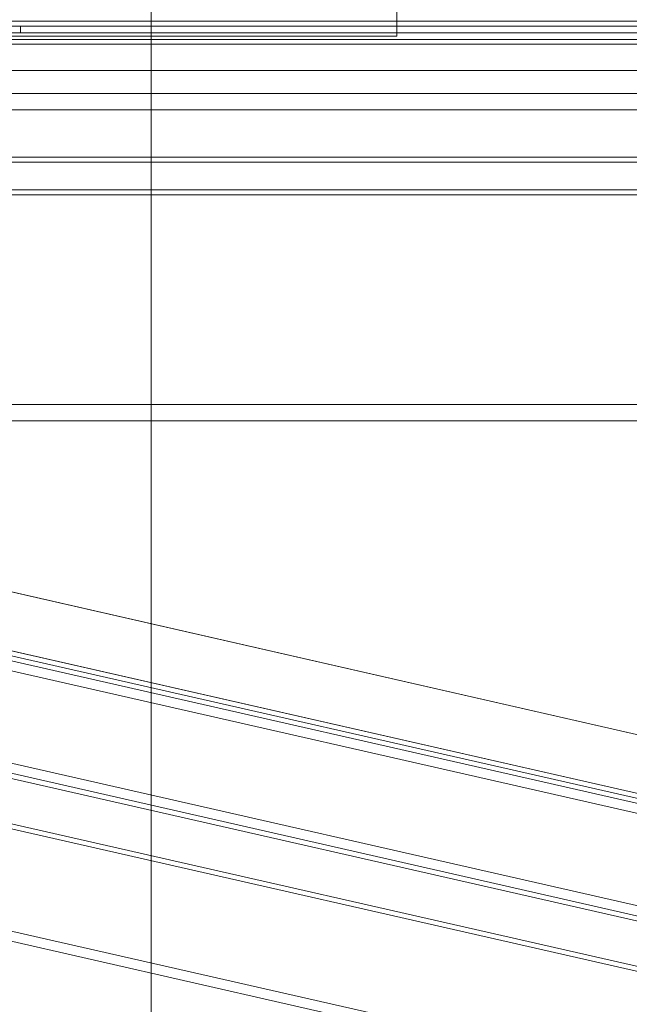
# Model space of a CAD drawing. Header units: millimetres. Extents: x -3490 to 61924, y -72580 to 6847.
# Tile 777 of 1056: x 24900 to 25272, y 694 to 1295. Entities that reach past the tile are written whole.
import ezdxf

# ---------------------------------------------------------------- set-up
doc = ezdxf.new("R2010")
doc.units = ezdxf.units.MM
for name, color, linetype, lineweight in [('COTAS_P', 1, 'Continuous', 0), ('lateral_briquetadora', 7, 'Continuous', 0), ('lateral_C05', 7, 'Continuous', 0), ('lateral_C10', 7, 'Continuous', 0)]:
    doc.layers.add(name, color=color, linetype=linetype, lineweight=lineweight)
doc.dimstyles.new('R19_100', dxfattribs={"dimtxt": 250, "dimasz": 150, "dimexe": 150, "dimexo": 80, "dimgap": 100, "dimtad": 1, "dimtih": 1, "dimtoh": 1, "dimdsep": 46, "dimcen": 0.09, "dimadec": 0, "dimazin": 0, "dimtfac": 1, "dimtdec": 4, "dimtofl": 0, "dimtmove": 0, "dimatfit": 3, "dimfxl": 1, "dimtolj": 1, "dimtzin": 0, "dimarcsym": 0})

# ---------------------------------------------------------------- blocks, each defined once
blk = doc.blocks.new('DIM_R29_6')
at = {"layer": 'COTAS_P'}
for p, q in [((24580.07, 3250), (24980.07, 3250)), ((24980.07, 3250), (24935.07, 3100)), ((24980.07, 0), (24980.07, 3250)), ((24980.07, 3250), (25025.07, 3100)), ((24980.07, 0), (24935.07, 150)), ((24980.07, 0), (25025.07, 150)), ((24580.07, 0), (24980.07, 0))]:
    blk.add_line(p, q, dxfattribs=at)
blk.add_text('3250 P', height=250, rotation=90, dxfattribs=at).set_placement((24880.07, 1625))
blk = doc.blocks.new('DIM_R29_7')
at = {"layer": 'COTAS_P'}
for p, q in [((24250.07, 2141), (24400.07, 2186)), ((26750.07, 2141), (26600.07, 2186)), ((24250.07, 1241), (24250.07, 2141)), ((24250.07, 2141), (26750.07, 2141)), ((24250.07, 2141), (24400.07, 2096)), ((26750.07, 2141), (26600.07, 2096)), ((26750.07, 1241), (26750.07, 2141))]:
    blk.add_line(p, q, dxfattribs=at)
blk.add_text('2500 P', height=250, dxfattribs=at).set_placement((25500.07, 2241))
blk = doc.blocks.new('DIM_R29_19')
at = {"layer": 'COTAS_P'}
for p, q in [((18820, 2240), (18619.96, 1362.51)), ((18619.96, 1362.51), (18776.21, 1373.05)), ((27699.96, -707.49), (18619.96, 1362.51)), ((18619.96, 1362.51), (18756.2, 1285.3)), ((27900, 170), (27699.96, -707.49)), ((27699.96, -707.49), (27563.71, -630.27)), ((27699.96, -707.49), (27543.71, -718.02))]:
    blk.add_line(p, q, dxfattribs=at)
blk.add_text('9312.96 P', height=250, rotation=167.15756, dxfattribs=at).set_placement((23137.73, 230.02))

msp = doc.modelspace()

# ---------------------------------------------------------------- linework, layer by layer
at = {"layer": 'lateral_briquetadora'}
for p, q in [((25130.067, 1285), (25130.067, 1315)), ((24980.067, 1296), (24980.067, 1264)), ((24570.067, 1285), (25130.067, 1285)), ((23750.067, 1264), (25950.067, 1264)), ((24980.067, 1264), (24000.067, 1264)), ((24150.067, 1264), (25950.067, 1264)), ((23750.067, 1250), (25950.067, 1250)), ((23900.067, 1250), (25800.067, 1250)), ((24150.067, 1250), (25800.067, 1250)), ((23750.067, 1240), (25950.067, 1240)), ((23900.067, 1240), (25800.067, 1240)), ((23750.067, 1060), (25950.067, 1060)), ((23900.067, 1060), (25800.067, 1060)), ((23900.067, 1050), (25800.067, 1050))]:
    msp.add_line(p, q, dxfattribs=at)
at = {"layer": 'lateral_C05'}
for p, q in [((24250.067, 1294), (26750.067, 1294)), ((24310.067, 1294), (26690.067, 1294)), ((24927.571, 1294), (24927.581, 1294)), ((24927.581, 1294), (24927.598, 1294)), ((24927.598, 1294), (24927.622, 1294)), ((24927.622, 1294), (24927.653, 1294)), ((24927.653, 1294), (24927.69, 1294)), ((24927.69, 1294), (24927.733, 1294)), ((24927.733, 1294), (24927.783, 1294)), ((24927.783, 1294), (24927.84, 1294)), ((24927.84, 1294), (24927.902, 1294)), ((24927.902, 1294), (24927.971, 1294)), ((24927.971, 1294), (24928.045, 1294)), ((24928.045, 1294), (24928.125, 1294)), ((24928.125, 1294), (24928.211, 1294)), ((24928.211, 1294), (24928.302, 1294)), ((24928.302, 1294), (24928.397, 1294)), ((24928.397, 1294), (24928.498, 1294)), ((24928.498, 1294), (24928.603, 1294)), ((24928.603, 1294), (24928.712, 1294)), ((24928.712, 1294), (24928.825, 1294)), ((24928.825, 1294), (24928.942, 1294)), ((24928.942, 1294), (24929.063, 1294)), ((24929.063, 1294), (24929.186, 1294)), ((24929.186, 1294), (24929.313, 1294)), ((24929.313, 1294), (24929.442, 1294)), ((24929.442, 1294), (24929.573, 1294)), ((24929.573, 1294), (24929.706, 1294)), ((24929.706, 1294), (24929.84, 1294)), ((24929.84, 1294), (24929.976, 1294)), ((24929.976, 1294), (24930.112, 1294)), ((24930.112, 1294), (24930.249, 1294)), ((24930.249, 1294), (24930.386, 1294)), ((24930.386, 1294), (24930.523, 1294)), ((24930.523, 1294), (24930.659, 1294)), ((24930.659, 1294), (24930.795, 1294)), ((24930.795, 1294), (24930.929, 1294)), ((24930.929, 1294), (24931.062, 1294)), ((24931.062, 1294), (24931.193, 1294)), ((24931.193, 1294), (24931.322, 1294)), ((24931.322, 1294), (24931.449, 1294)), ((24931.449, 1294), (24931.572, 1294)), ((24931.572, 1294), (24931.692, 1294)), ((24931.692, 1294), (24931.809, 1294)), ((24931.809, 1294), (24931.923, 1294)), ((24931.923, 1294), (24932.032, 1294)), ((24932.032, 1294), (24932.137, 1294)), ((24932.137, 1294), (24932.238, 1294)), ((24932.238, 1294), (24932.333, 1294)), ((24932.333, 1294), (24932.424, 1294)), ((24932.424, 1294), (24932.51, 1294)), ((24932.51, 1294), (24932.59, 1294)), ((24932.59, 1294), (24932.664, 1294)), ((24932.664, 1294), (24932.733, 1294)), ((24932.733, 1294), (24932.795, 1294)), ((24932.795, 1294), (24932.852, 1294)), ((24932.852, 1294), (24932.902, 1294)), ((24932.902, 1294), (24932.945, 1294)), ((24932.945, 1294), (24932.982, 1294)), ((24932.982, 1294), (24933.013, 1294)), ((24933.013, 1294), (24933.037, 1294)), ((24933.037, 1294), (24933.054, 1294)), ((24933.054, 1294), (24933.064, 1294)), ((25197.196, 1294), (25197.206, 1294)), ((25197.206, 1294), (25197.223, 1294)), ((25197.223, 1294), (25197.247, 1294)), ((25197.247, 1294), (25197.278, 1294)), ((25197.278, 1294), (25197.315, 1294)), ((25197.315, 1294), (25197.358, 1294)), ((25197.358, 1294), (25197.408, 1294)), ((25197.408, 1294), (25197.465, 1294)), ((25197.465, 1294), (25197.527, 1294)), ((25197.527, 1294), (25197.596, 1294)), ((25197.596, 1294), (25197.67, 1294)), ((25197.67, 1294), (25197.75, 1294)), ((25197.75, 1294), (25197.836, 1294)), ((25197.836, 1294), (25197.927, 1294)), ((25197.927, 1294), (25198.022, 1294)), ((25198.022, 1294), (25198.123, 1294)), ((25198.123, 1294), (25198.228, 1294)), ((25198.228, 1294), (25198.337, 1294)), ((25198.337, 1294), (25198.45, 1294)), ((25198.45, 1294), (25198.567, 1294)), ((25198.567, 1294), (25198.688, 1294)), ((25198.688, 1294), (25198.811, 1294)), ((25198.811, 1294), (25198.938, 1294)), ((25198.938, 1294), (25199.067, 1294)), ((25199.067, 1294), (25199.198, 1294)), ((25199.198, 1294), (25199.331, 1294)), ((25199.331, 1294), (25199.465, 1294)), ((25199.465, 1294), (25199.601, 1294)), ((25199.601, 1294), (25199.737, 1294)), ((25199.737, 1294), (25199.874, 1294)), ((25199.874, 1294), (25200.011, 1294)), ((25200.011, 1294), (25200.148, 1294)), ((25200.148, 1294), (25200.284, 1294)), ((25200.284, 1294), (25200.42, 1294)), ((25200.42, 1294), (25200.554, 1294)), ((25200.554, 1294), (25200.687, 1294)), ((25200.687, 1294), (25200.818, 1294)), ((25200.818, 1294), (25200.947, 1294)), ((25200.947, 1294), (25201.074, 1294)), ((25201.074, 1294), (25201.197, 1294)), ((25201.197, 1294), (25201.317, 1294)), ((25201.317, 1294), (25201.434, 1294)), ((25201.434, 1294), (25201.548, 1294)), ((25201.548, 1294), (25201.657, 1294)), ((25201.657, 1294), (25201.762, 1294)), ((25201.762, 1294), (25201.863, 1294)), ((25201.863, 1294), (25201.958, 1294)), ((25201.958, 1294), (25202.049, 1294)), ((25202.049, 1294), (25202.135, 1294)), ((25202.135, 1294), (25202.215, 1294)), ((25202.215, 1294), (25202.289, 1294)), ((25202.289, 1294), (25202.358, 1294)), ((25202.358, 1294), (25202.42, 1294)), ((25202.42, 1294), (25202.477, 1294)), ((25202.477, 1294), (25202.527, 1294)), ((25202.527, 1294), (25202.57, 1294)), ((25202.57, 1294), (25202.607, 1294)), ((25202.607, 1294), (25202.638, 1294)), ((25202.638, 1294), (25202.662, 1294)), ((25202.662, 1294), (25202.679, 1294)), ((25202.679, 1294), (25202.689, 1294)), ((24250.067, 1291), (26750.067, 1291)), ((24310.067, 1291), (26690.067, 1291)), ((24900.317, 1287), (24900.317, 1291)), ((24900.317, 1291), (25499.567, 1291)), ((24923.326, 1291), (24923.341, 1291)), ((24923.341, 1291), (24923.363, 1291)), ((24923.363, 1291), (24923.393, 1291)), ((24923.393, 1291), (24923.43, 1291)), ((24923.43, 1291), (24923.474, 1291)), ((24923.474, 1291), (24923.525, 1291)), ((24923.525, 1291), (24923.583, 1291)), ((24923.583, 1291), (24923.648, 1291)), ((24923.648, 1291), (24923.719, 1291)), ((24923.719, 1291), (24923.797, 1291)), ((24923.797, 1291), (24923.882, 1291)), ((24923.882, 1291), (24923.972, 1291)), ((24923.972, 1291), (24924.068, 1291)), ((24924.068, 1291), (24924.17, 1291)), ((24924.17, 1291), (24924.277, 1291)), ((24924.277, 1291), (24924.389, 1291)), ((24924.389, 1291), (24924.506, 1291)), ((24924.506, 1291), (24924.628, 1291)), ((24924.628, 1291), (24924.753, 1291)), ((24924.753, 1291), (24924.883, 1291)), ((24924.883, 1291), (24925.016, 1291)), ((24925.016, 1291), (24925.152, 1291)), ((24925.152, 1291), (24925.291, 1291)), ((24925.211, 1291), (24925.198, 1291)), ((24925.204, 1291), (24925.221, 1291)), ((24925.231, 1291), (24925.211, 1291)), ((24925.221, 1291), (24925.245, 1291)), ((24925.259, 1291), (24925.231, 1291)), ((24925.245, 1291), (24925.277, 1291)), ((24925.294, 1291), (24925.259, 1291)), ((24925.277, 1291), (24925.316, 1291)), ((24925.291, 1291), (24925.433, 1291)), ((24925.336, 1291), (24925.294, 1291)), ((24925.316, 1291), (24925.362, 1291)), ((24925.385, 1291), (24925.336, 1291)), ((24925.362, 1291), (24925.415, 1291)), ((24925.442, 1291), (24925.385, 1291)), ((24925.415, 1291), (24925.475, 1291)), ((24925.433, 1291), (24925.577, 1291)), ((24925.505, 1291), (24925.442, 1291)), ((24925.475, 1291), (24925.542, 1291)), ((24925.575, 1291), (24925.505, 1291)), ((24925.542, 1291), (24925.615, 1291)), ((24925.651, 1291), (24925.575, 1291)), ((24925.577, 1291), (24925.723, 1291)), ((24925.615, 1291), (24925.695, 1291)), ((24925.651, 1291), (24929.901, 1291)), ((24925.695, 1291), (24925.78, 1291)), ((24925.723, 1291), (24925.87, 1291)), ((24925.78, 1291), (24925.872, 1291)), ((24925.87, 1291), (24926.019, 1291)), ((24925.872, 1291), (24925.97, 1291)), ((24925.97, 1291), (24926.073, 1291)), ((24926.019, 1291), (24926.168, 1291)), ((24926.073, 1291), (24926.182, 1291)), ((24926.168, 1291), (24926.317, 1291)), ((24926.182, 1291), (24926.295, 1291)), ((24926.295, 1291), (24926.413, 1291)), ((24926.317, 1291), (24934.317, 1291)), ((24926.413, 1291), (24926.536, 1291)), ((24926.536, 1291), (24926.663, 1291)), ((24926.663, 1291), (24926.793, 1291)), ((24926.793, 1291), (24926.927, 1291)), ((24926.927, 1291), (24927.064, 1291)), ((24927.064, 1291), (24927.204, 1291)), ((24927.204, 1291), (24927.347, 1291)), ((24927.347, 1291), (24927.491, 1291)), ((24927.491, 1291), (24927.638, 1291)), ((24927.571, 1291), (24927.581, 1291)), ((24927.581, 1291), (24927.598, 1291)), ((24927.598, 1291), (24927.622, 1291)), ((24927.622, 1291), (24927.653, 1291)), ((24927.638, 1291), (24927.785, 1291)), ((24927.653, 1291), (24927.69, 1291)), ((24927.69, 1291), (24927.733, 1291)), ((24927.733, 1291), (24927.783, 1291)), ((24927.783, 1291), (24927.84, 1291)), ((24927.785, 1291), (24927.934, 1291)), ((24927.84, 1291), (24927.902, 1291)), ((24927.902, 1291), (24927.971, 1291)), ((24927.934, 1291), (24928.083, 1291)), ((24927.971, 1291), (24928.045, 1291)), ((24928.045, 1291), (24928.125, 1291)), ((24928.083, 1291), (24928.233, 1291)), ((24928.125, 1291), (24928.211, 1291)), ((24928.211, 1291), (24928.302, 1291)), ((24928.233, 1291), (24928.382, 1291)), ((24928.302, 1291), (24928.397, 1291)), ((24928.382, 1291), (24928.531, 1291)), ((24928.397, 1291), (24928.498, 1291)), ((24928.498, 1291), (24928.603, 1291)), ((24928.531, 1291), (24928.679, 1291)), ((24928.603, 1291), (24928.712, 1291)), ((24928.679, 1291), (24928.826, 1291)), ((24928.712, 1291), (24928.825, 1291)), ((24928.825, 1291), (24928.942, 1291)), ((24928.826, 1291), (24928.972, 1291)), ((24928.942, 1291), (24929.063, 1291)), ((24928.972, 1291), (24929.115, 1291)), ((24929.063, 1291), (24929.186, 1291)), ((24929.115, 1291), (24929.256, 1291)), ((24929.186, 1291), (24929.313, 1291)), ((24929.256, 1291), (24929.395, 1291)), ((24929.313, 1291), (24929.442, 1291)), ((24929.395, 1291), (24929.53, 1291)), ((24929.442, 1291), (24929.573, 1291)), ((24929.53, 1291), (24929.662, 1291)), ((24929.573, 1291), (24929.706, 1291)), ((24929.662, 1291), (24929.791, 1291)), ((24929.706, 1291), (24929.84, 1291)), ((24929.791, 1291), (24929.916, 1291)), ((24929.84, 1291), (24929.976, 1291)), ((24929.901, 1291), (24929.983, 1291)), ((24929.916, 1291), (24930.036, 1291)), ((24929.976, 1291), (24930.112, 1291)), ((24930.071, 1291), (24929.983, 1291)), ((24930.036, 1291), (24930.152, 1291)), ((24930.165, 1291), (24930.071, 1291)), ((24930.112, 1291), (24930.249, 1291)), ((24930.152, 1291), (24930.262, 1291)), ((24930.265, 1291), (24930.165, 1291)), ((24930.249, 1291), (24930.386, 1291)), ((24930.262, 1291), (24930.368, 1291)), ((24930.37, 1291), (24930.265, 1291)), ((24930.368, 1291), (24930.468, 1291)), ((24930.48, 1291), (24930.37, 1291)), ((24930.386, 1291), (24930.523, 1291)), ((24930.468, 1291), (24930.563, 1291)), ((24930.595, 1291), (24930.48, 1291)), ((24930.523, 1291), (24930.659, 1291)), ((24930.563, 1291), (24930.652, 1291)), ((24930.715, 1291), (24930.595, 1291)), ((24930.652, 1291), (24930.734, 1291)), ((24930.659, 1291), (24930.795, 1291)), ((24930.839, 1291), (24930.715, 1291)), ((24930.734, 1291), (24934.984, 1291)), ((24930.795, 1291), (24930.929, 1291)), ((24930.967, 1291), (24930.839, 1291)), ((24930.929, 1291), (24931.062, 1291)), ((24931.098, 1291), (24930.967, 1291)), ((24931.062, 1291), (24931.193, 1291)), ((24931.233, 1291), (24931.098, 1291)), ((24931.193, 1291), (24931.322, 1291)), ((24931.371, 1291), (24931.233, 1291)), ((24931.322, 1291), (24931.449, 1291)), ((24931.511, 1291), (24931.371, 1291)), ((24931.449, 1291), (24931.572, 1291)), ((24931.654, 1291), (24931.511, 1291)), ((24931.572, 1291), (24931.692, 1291)), ((24931.798, 1291), (24931.654, 1291)), ((24931.692, 1291), (24931.809, 1291)), ((24931.944, 1291), (24931.798, 1291)), ((24931.809, 1291), (24931.923, 1291)), ((24931.923, 1291), (24932.032, 1291)), ((24932.092, 1291), (24931.944, 1291)), ((24932.032, 1291), (24932.137, 1291)), ((24932.24, 1291), (24932.092, 1291)), ((24932.137, 1291), (24932.238, 1291)), ((24932.238, 1291), (24932.333, 1291)), ((24932.389, 1291), (24932.24, 1291)), ((24932.333, 1291), (24932.424, 1291)), ((24932.538, 1291), (24932.389, 1291)), ((24932.424, 1291), (24932.51, 1291)), ((24932.51, 1291), (24932.59, 1291)), ((24932.687, 1291), (24932.538, 1291)), ((24932.59, 1291), (24932.664, 1291)), ((24932.664, 1291), (24932.733, 1291)), ((24932.835, 1291), (24932.687, 1291)), ((24932.733, 1291), (24932.795, 1291)), ((24932.795, 1291), (24932.852, 1291)), ((24932.982, 1291), (24932.835, 1291)), ((24932.852, 1291), (24932.902, 1291)), ((24932.902, 1291), (24932.945, 1291)), ((24932.945, 1291), (24932.982, 1291)), ((24933.128, 1291), (24932.982, 1291)), ((24932.982, 1291), (24933.013, 1291)), ((24933.013, 1291), (24933.037, 1291)), ((24933.037, 1291), (24933.054, 1291)), ((24933.054, 1291), (24933.064, 1291)), ((24933.272, 1291), (24933.128, 1291)), ((24933.414, 1291), (24933.272, 1291)), ((24933.553, 1291), (24933.414, 1291)), ((24933.69, 1291), (24933.553, 1291)), ((24933.824, 1291), (24933.69, 1291)), ((24933.955, 1291), (24933.824, 1291)), ((24934.081, 1291), (24933.955, 1291)), ((24934.204, 1291), (24934.081, 1291)), ((24934.322, 1291), (24934.204, 1291)), ((24934.317, 1291), (24934.465, 1291)), ((24934.436, 1291), (24934.322, 1291)), ((24934.545, 1291), (24934.436, 1291)), ((24934.465, 1291), (24934.612, 1291)), ((24934.648, 1291), (24934.545, 1291)), ((24934.612, 1291), (24934.758, 1291)), ((24934.747, 1291), (24934.648, 1291)), ((24934.839, 1291), (24934.747, 1291)), ((24934.758, 1291), (24934.903, 1291)), ((24934.926, 1291), (24934.839, 1291)), ((24934.903, 1291), (24935.046, 1291)), ((24935.006, 1291), (24934.926, 1291)), ((24934.984, 1291), (24935.056, 1291)), ((24935.08, 1291), (24935.006, 1291)), ((24935.046, 1291), (24935.188, 1291)), ((24935.056, 1291), (24935.122, 1291)), ((24935.148, 1291), (24935.08, 1291)), ((24935.122, 1291), (24935.182, 1291)), ((24935.209, 1291), (24935.148, 1291)), ((24935.182, 1291), (24935.236, 1291)), ((24935.188, 1291), (24935.328, 1291)), ((24935.263, 1291), (24935.209, 1291)), ((24935.236, 1291), (24935.284, 1291)), ((24935.31, 1291), (24935.263, 1291)), ((24935.284, 1291), (24935.326, 1291)), ((24935.35, 1291), (24935.31, 1291)), ((24935.326, 1291), (24935.361, 1291)), ((24935.328, 1291), (24935.466, 1291)), ((24935.383, 1291), (24935.35, 1291)), ((24935.361, 1291), (24935.39, 1291)), ((24935.409, 1291), (24935.383, 1291)), ((24935.39, 1291), (24935.413, 1291)), ((24935.413, 1291), (24935.429, 1291)), ((24935.439, 1291), (24935.428, 1291)), ((24935.466, 1291), (24935.6, 1291)), ((24935.6, 1291), (24935.732, 1291)), ((24935.732, 1291), (24935.86, 1291)), ((24935.86, 1291), (24935.984, 1291)), ((24935.984, 1291), (24936.105, 1291)), ((24936.105, 1291), (24936.221, 1291)), ((24936.221, 1291), (24936.332, 1291)), ((24936.332, 1291), (24936.439, 1291)), ((24936.439, 1291), (24936.54, 1291)), ((24936.54, 1291), (24936.637, 1291)), ((24936.637, 1291), (24936.727, 1291)), ((24936.727, 1291), (24936.812, 1291)), ((24936.812, 1291), (24936.891, 1291)), ((24936.891, 1291), (24936.963, 1291)), ((24936.963, 1291), (24937.029, 1291)), ((24937.029, 1291), (24937.089, 1291)), ((24937.089, 1291), (24937.142, 1291)), ((24937.142, 1291), (24937.188, 1291)), ((24937.188, 1291), (24937.228, 1291)), ((24937.228, 1291), (24937.26, 1291)), ((24937.26, 1291), (24937.285, 1291)), ((24937.285, 1291), (24937.303, 1291)), ((24937.303, 1291), (24937.314, 1291)), ((25196.946, 1291), (25196.957, 1291)), ((25196.957, 1291), (25196.976, 1291)), ((25196.976, 1291), (25197.002, 1291)), ((25197.002, 1291), (25197.035, 1291)), ((25197.035, 1291), (25197.076, 1291)), ((25197.076, 1291), (25197.123, 1291)), ((25197.123, 1291), (25197.178, 1291)), ((25197.178, 1291), (25197.24, 1291)), ((25197.196, 1291), (25197.206, 1291)), ((25197.206, 1291), (25197.223, 1291)), ((25197.223, 1291), (25197.247, 1291)), ((25197.24, 1291), (25197.308, 1291)), ((25197.247, 1291), (25197.278, 1291)), ((25197.278, 1291), (25197.315, 1291)), ((25197.308, 1291), (25197.383, 1291)), ((25197.315, 1291), (25197.358, 1291)), ((25197.358, 1291), (25197.408, 1291)), ((25197.383, 1291), (25197.464, 1291)), ((25197.408, 1291), (25197.465, 1291)), ((25197.464, 1291), (25197.551, 1291)), ((25197.465, 1291), (25197.527, 1291)), ((25197.527, 1291), (25197.596, 1291)), ((25197.551, 1291), (25197.644, 1291)), ((25197.596, 1291), (25197.67, 1291)), ((25197.644, 1291), (25197.743, 1291)), ((25197.67, 1291), (25197.75, 1291)), ((25197.743, 1291), (25197.848, 1291)), ((25197.75, 1291), (25197.836, 1291)), ((25197.836, 1291), (25197.927, 1291)), ((25197.848, 1291), (25197.957, 1291)), ((25197.927, 1291), (25198.022, 1291)), ((25197.957, 1291), (25198.072, 1291)), ((25198.022, 1291), (25198.123, 1291)), ((25198.072, 1291), (25198.191, 1291)), ((25198.123, 1291), (25198.228, 1291)), ((25198.191, 1291), (25198.315, 1291)), ((25198.228, 1291), (25198.337, 1291)), ((25198.315, 1291), (25198.442, 1291)), ((25198.337, 1291), (25198.45, 1291)), ((25198.442, 1291), (25198.574, 1291)), ((25198.45, 1291), (25198.567, 1291)), ((25198.567, 1291), (25198.688, 1291)), ((25198.574, 1291), (25198.709, 1291)), ((25198.688, 1291), (25198.811, 1291)), ((25198.709, 1291), (25198.846, 1291)), ((25198.811, 1291), (25198.938, 1291)), ((25198.846, 1291), (25198.987, 1291)), ((25198.938, 1291), (25199.067, 1291)), ((25198.987, 1291), (25199.13, 1291)), ((25199.067, 1291), (25199.198, 1291)), ((25199.13, 1291), (25199.275, 1291)), ((25199.198, 1291), (25199.331, 1291)), ((25199.275, 1291), (25199.422, 1291)), ((25199.331, 1291), (25199.465, 1291)), ((25199.422, 1291), (25199.569, 1291)), ((25199.465, 1291), (25199.601, 1291)), ((25199.569, 1291), (25199.718, 1291)), ((25199.601, 1291), (25199.737, 1291)), ((25199.718, 1291), (25199.868, 1291)), ((25199.737, 1291), (25199.874, 1291)), ((25199.868, 1291), (25200.017, 1291)), ((25199.874, 1291), (25200.011, 1291)), ((25200.011, 1291), (25200.148, 1291)), ((25200.017, 1291), (25200.167, 1291)), ((25200.148, 1291), (25200.284, 1291)), ((25200.167, 1291), (25200.316, 1291)), ((25200.284, 1291), (25200.42, 1291)), ((25200.316, 1291), (25200.463, 1291)), ((25200.42, 1291), (25200.554, 1291)), ((25200.463, 1291), (25200.61, 1291)), ((25200.554, 1291), (25200.687, 1291)), ((25200.61, 1291), (25200.755, 1291)), ((25200.687, 1291), (25200.818, 1291)), ((25200.755, 1291), (25200.898, 1291)), ((25200.818, 1291), (25200.947, 1291)), ((25200.898, 1291), (25201.039, 1291)), ((25200.947, 1291), (25201.074, 1291)), ((25201.039, 1291), (25201.176, 1291)), ((25201.074, 1291), (25201.197, 1291)), ((25201.176, 1291), (25201.311, 1291)), ((25201.197, 1291), (25201.317, 1291)), ((25201.311, 1291), (25201.442, 1291)), ((25201.317, 1291), (25201.434, 1291)), ((25201.434, 1291), (25201.548, 1291)), ((25201.442, 1291), (25201.57, 1291)), ((25201.548, 1291), (25201.657, 1291)), ((25201.57, 1291), (25201.694, 1291)), ((25201.657, 1291), (25201.762, 1291)), ((25201.694, 1291), (25201.813, 1291)), ((25201.762, 1291), (25201.863, 1291)), ((25201.813, 1291), (25201.928, 1291)), ((25201.863, 1291), (25201.958, 1291)), ((25201.928, 1291), (25202.037, 1291)), ((25201.958, 1291), (25202.049, 1291)), ((25202.037, 1291), (25202.142, 1291)), ((25202.049, 1291), (25202.135, 1291)), ((25202.135, 1291), (25202.215, 1291)), ((25202.142, 1291), (25202.241, 1291)), ((25202.215, 1291), (25202.289, 1291)), ((25202.241, 1291), (25202.334, 1291)), ((25202.289, 1291), (25202.358, 1291)), ((25202.334, 1291), (25202.421, 1291)), ((25202.358, 1291), (25202.42, 1291)), ((25202.42, 1291), (25202.477, 1291)), ((25202.421, 1291), (25202.502, 1291)), ((25202.477, 1291), (25202.527, 1291)), ((25202.502, 1291), (25202.577, 1291)), ((25202.527, 1291), (25202.57, 1291)), ((25202.57, 1291), (25202.607, 1291)), ((25202.577, 1291), (25202.645, 1291)), ((25202.607, 1291), (25202.638, 1291)), ((25202.638, 1291), (25202.662, 1291)), ((25202.645, 1291), (25202.707, 1291)), ((25202.662, 1291), (25202.679, 1291)), ((25202.679, 1291), (25202.689, 1291)), ((25202.707, 1291), (25202.762, 1291)), ((25202.762, 1291), (25202.809, 1291)), ((25202.809, 1291), (25202.85, 1291)), ((25202.85, 1291), (25202.883, 1291)), ((25202.883, 1291), (25202.909, 1291)), ((25202.909, 1291), (25202.928, 1291)), ((25202.928, 1291), (25202.939, 1291)), ((24300.067, 1287), (26700.067, 1287)), ((24300.067, 1283), (26700.067, 1283)), ((24310.067, 1283), (26690.067, 1283)), ((24900.317, 1287), (25499.567, 1287)), ((24923.326, 1287), (24923.341, 1287)), ((24923.341, 1287), (24923.363, 1287)), ((24923.363, 1287), (24923.393, 1287)), ((24923.393, 1287), (24923.43, 1287)), ((24923.43, 1287), (24923.474, 1287)), ((24923.474, 1287), (24923.525, 1287)), ((24923.525, 1287), (24923.583, 1287)), ((24923.583, 1287), (24923.648, 1287)), ((24923.648, 1287), (24923.719, 1287)), ((24923.719, 1287), (24923.797, 1287)), ((24923.797, 1287), (24923.882, 1287)), ((24923.882, 1287), (24923.972, 1287)), ((24923.972, 1287), (24924.068, 1287)), ((24924.068, 1287), (24924.17, 1287)), ((24924.17, 1287), (24924.277, 1287)), ((24924.277, 1287), (24924.389, 1287)), ((24924.389, 1287), (24924.506, 1287)), ((24924.506, 1287), (24924.628, 1287)), ((24924.628, 1287), (24924.753, 1287)), ((24924.753, 1287), (24924.883, 1287)), ((24924.883, 1287), (24925.016, 1287)), ((24925.016, 1287), (24925.152, 1287)), ((24925.152, 1287), (24925.291, 1287)), ((24925.211, 1287), (24925.198, 1287)), ((24925.204, 1287), (24925.221, 1287)), ((24925.231, 1287), (24925.211, 1287)), ((24925.221, 1287), (24925.245, 1287)), ((24925.259, 1287), (24925.231, 1287)), ((24925.245, 1287), (24925.277, 1287)), ((24925.294, 1287), (24925.259, 1287)), ((24925.277, 1287), (24925.316, 1287)), ((24925.291, 1287), (24925.433, 1287)), ((24925.336, 1287), (24925.294, 1287)), ((24925.316, 1287), (24925.362, 1287)), ((24925.385, 1287), (24925.336, 1287)), ((24925.362, 1287), (24925.415, 1287)), ((24925.442, 1287), (24925.385, 1287)), ((24925.415, 1287), (24925.475, 1287)), ((24925.433, 1287), (24925.577, 1287)), ((24925.505, 1287), (24925.442, 1287)), ((24925.475, 1287), (24925.542, 1287)), ((24925.575, 1287), (24925.505, 1287)), ((24925.542, 1287), (24925.615, 1287)), ((24925.651, 1287), (24925.575, 1287)), ((24925.577, 1287), (24925.723, 1287)), ((24925.615, 1287), (24925.695, 1287)), ((24925.651, 1287), (24929.901, 1287)), ((24925.695, 1287), (24925.78, 1287)), ((24925.723, 1287), (24925.87, 1287)), ((24925.78, 1287), (24925.872, 1287)), ((24925.87, 1287), (24926.019, 1287)), ((24925.872, 1287), (24925.97, 1287)), ((24925.97, 1287), (24926.073, 1287)), ((24926.019, 1287), (24926.168, 1287)), ((24926.073, 1287), (24926.182, 1287)), ((24926.168, 1287), (24926.317, 1287)), ((24926.182, 1287), (24926.295, 1287)), ((24926.295, 1287), (24926.413, 1287)), ((24926.317, 1287), (24934.317, 1287)), ((24926.413, 1287), (24926.536, 1287)), ((24926.536, 1287), (24926.663, 1287)), ((24926.663, 1287), (24926.793, 1287)), ((24926.793, 1287), (24926.927, 1287)), ((24926.927, 1287), (24927.064, 1287)), ((24927.064, 1287), (24927.204, 1287)), ((24927.204, 1287), (24927.347, 1287)), ((24927.347, 1287), (24927.491, 1287)), ((24927.491, 1287), (24927.638, 1287)), ((24927.571, 1287), (24927.581, 1287)), ((24927.571, 1283), (24927.581, 1283)), ((24927.581, 1287), (24927.598, 1287)), ((24927.581, 1283), (24927.598, 1283)), ((24927.598, 1287), (24927.622, 1287)), ((24927.598, 1283), (24927.622, 1283)), ((24927.622, 1287), (24927.653, 1287)), ((24927.622, 1283), (24927.653, 1283)), ((24927.638, 1287), (24927.785, 1287)), ((24927.653, 1287), (24927.69, 1287)), ((24927.653, 1283), (24927.69, 1283)), ((24927.69, 1287), (24927.733, 1287)), ((24927.69, 1283), (24927.733, 1283)), ((24927.733, 1287), (24927.783, 1287)), ((24927.733, 1283), (24927.783, 1283)), ((24927.783, 1287), (24927.84, 1287)), ((24927.783, 1283), (24927.84, 1283)), ((24927.785, 1287), (24927.934, 1287)), ((24927.84, 1287), (24927.902, 1287)), ((24927.84, 1283), (24927.902, 1283)), ((24927.902, 1287), (24927.971, 1287)), ((24927.902, 1283), (24927.971, 1283)), ((24927.934, 1287), (24928.083, 1287)), ((24927.971, 1287), (24928.045, 1287)), ((24927.971, 1283), (24928.045, 1283)), ((24928.045, 1287), (24928.125, 1287)), ((24928.045, 1283), (24928.125, 1283)), ((24928.083, 1287), (24928.233, 1287)), ((24928.125, 1287), (24928.211, 1287)), ((24928.125, 1283), (24928.211, 1283)), ((24928.211, 1287), (24928.302, 1287)), ((24928.211, 1283), (24928.302, 1283)), ((24928.233, 1287), (24928.382, 1287)), ((24928.302, 1287), (24928.397, 1287)), ((24928.302, 1283), (24928.397, 1283)), ((24928.382, 1287), (24928.531, 1287)), ((24928.397, 1287), (24928.498, 1287)), ((24928.397, 1283), (24928.498, 1283)), ((24928.498, 1287), (24928.603, 1287)), ((24928.498, 1283), (24928.603, 1283)), ((24928.531, 1287), (24928.679, 1287)), ((24928.603, 1287), (24928.712, 1287)), ((24928.603, 1283), (24928.712, 1283)), ((24928.679, 1287), (24928.826, 1287)), ((24928.712, 1287), (24928.825, 1287)), ((24928.712, 1283), (24928.825, 1283)), ((24928.825, 1287), (24928.942, 1287)), ((24928.825, 1283), (24928.942, 1283)), ((24928.826, 1287), (24928.972, 1287)), ((24928.942, 1287), (24929.063, 1287)), ((24928.942, 1283), (24929.063, 1283)), ((24928.972, 1287), (24929.115, 1287)), ((24929.063, 1287), (24929.186, 1287)), ((24929.063, 1283), (24929.186, 1283)), ((24929.115, 1287), (24929.256, 1287)), ((24929.186, 1287), (24929.313, 1287)), ((24929.186, 1283), (24929.313, 1283)), ((24929.256, 1287), (24929.395, 1287)), ((24929.313, 1287), (24929.442, 1287)), ((24929.313, 1283), (24929.442, 1283)), ((24929.395, 1287), (24929.53, 1287)), ((24929.442, 1287), (24929.573, 1287)), ((24929.442, 1283), (24929.573, 1283)), ((24929.53, 1287), (24929.662, 1287)), ((24929.573, 1287), (24929.706, 1287)), ((24929.573, 1283), (24929.706, 1283)), ((24929.662, 1287), (24929.791, 1287)), ((24929.706, 1287), (24929.84, 1287)), ((24929.706, 1283), (24929.84, 1283)), ((24929.791, 1287), (24929.916, 1287)), ((24929.84, 1287), (24929.976, 1287)), ((24929.84, 1283), (24929.976, 1283)), ((24929.901, 1287), (24929.983, 1287)), ((24929.916, 1287), (24930.036, 1287)), ((24929.976, 1287), (24930.112, 1287)), ((24929.976, 1283), (24930.112, 1283)), ((24930.071, 1287), (24929.983, 1287)), ((24930.036, 1287), (24930.152, 1287)), ((24930.165, 1287), (24930.071, 1287)), ((24930.112, 1287), (24930.249, 1287)), ((24930.112, 1283), (24930.249, 1283)), ((24930.152, 1287), (24930.262, 1287)), ((24930.265, 1287), (24930.165, 1287)), ((24930.386, 1287), (24930.249, 1287)), ((24930.386, 1283), (24930.249, 1283)), ((24930.262, 1287), (24930.368, 1287)), ((24930.37, 1287), (24930.265, 1287)), ((24930.368, 1287), (24930.468, 1287)), ((24930.48, 1287), (24930.37, 1287)), ((24930.386, 1287), (24930.523, 1287)), ((24930.386, 1283), (24930.523, 1283)), ((24930.468, 1287), (24930.563, 1287)), ((24930.595, 1287), (24930.48, 1287)), ((24930.523, 1287), (24930.659, 1287)), ((24930.523, 1283), (24930.659, 1283)), ((24930.563, 1287), (24930.652, 1287)), ((24930.715, 1287), (24930.595, 1287)), ((24930.652, 1287), (24930.734, 1287)), ((24930.795, 1287), (24930.659, 1287)), ((24930.795, 1283), (24930.659, 1283)), ((24930.839, 1287), (24930.715, 1287)), ((24930.734, 1287), (24934.984, 1287)), ((24930.795, 1287), (24930.929, 1287)), ((24930.795, 1283), (24930.929, 1283)), ((24930.967, 1287), (24930.839, 1287)), ((24931.062, 1287), (24930.929, 1287)), ((24931.062, 1283), (24930.929, 1283)), ((24931.098, 1287), (24930.967, 1287)), ((24931.193, 1287), (24931.062, 1287)), ((24931.193, 1283), (24931.062, 1283)), ((24931.233, 1287), (24931.098, 1287)), ((24931.322, 1287), (24931.193, 1287)), ((24931.322, 1283), (24931.193, 1283)), ((24931.371, 1287), (24931.233, 1287)), ((24931.449, 1287), (24931.322, 1287)), ((24931.449, 1283), (24931.322, 1283)), ((24931.511, 1287), (24931.371, 1287)), ((24931.449, 1287), (24931.572, 1287)), ((24931.449, 1283), (24931.572, 1283)), ((24931.654, 1287), (24931.511, 1287)), ((24931.572, 1287), (24931.692, 1287)), ((24931.572, 1283), (24931.692, 1283)), ((24931.798, 1287), (24931.654, 1287)), ((24931.692, 1287), (24931.809, 1287)), ((24931.692, 1283), (24931.809, 1283)), ((24931.944, 1287), (24931.798, 1287)), ((24931.809, 1287), (24931.923, 1287)), ((24931.809, 1283), (24931.923, 1283)), ((24931.923, 1287), (24932.032, 1287)), ((24931.923, 1283), (24932.032, 1283)), ((24932.092, 1287), (24931.944, 1287)), ((24932.032, 1287), (24932.137, 1287)), ((24932.032, 1283), (24932.137, 1283)), ((24932.24, 1287), (24932.092, 1287)), ((24932.137, 1287), (24932.238, 1287)), ((24932.137, 1283), (24932.238, 1283)), ((24932.238, 1287), (24932.333, 1287)), ((24932.238, 1283), (24932.333, 1283)), ((24932.389, 1287), (24932.24, 1287)), ((24932.333, 1287), (24932.424, 1287)), ((24932.333, 1283), (24932.424, 1283)), ((24932.538, 1287), (24932.389, 1287)), ((24932.424, 1287), (24932.51, 1287)), ((24932.424, 1283), (24932.51, 1283)), ((24932.51, 1287), (24932.59, 1287)), ((24932.51, 1283), (24932.59, 1283)), ((24932.687, 1287), (24932.538, 1287)), ((24932.59, 1287), (24932.664, 1287)), ((24932.59, 1283), (24932.664, 1283)), ((24932.664, 1287), (24932.733, 1287)), ((24932.664, 1283), (24932.733, 1283)), ((24932.835, 1287), (24932.687, 1287)), ((24932.733, 1287), (24932.795, 1287)), ((24932.733, 1283), (24932.795, 1283)), ((24932.795, 1287), (24932.852, 1287)), ((24932.795, 1283), (24932.852, 1283)), ((24932.982, 1287), (24932.835, 1287)), ((24932.852, 1287), (24932.902, 1287)), ((24932.852, 1283), (24932.902, 1283)), ((24932.902, 1287), (24932.945, 1287)), ((24932.902, 1283), (24932.945, 1283)), ((24932.945, 1287), (24932.982, 1287)), ((24932.945, 1283), (24932.982, 1283)), ((24932.982, 1287), (24933.013, 1287)), ((24933.128, 1287), (24932.982, 1287)), ((24932.982, 1283), (24933.013, 1283)), ((24933.013, 1287), (24933.037, 1287)), ((24933.013, 1283), (24933.037, 1283)), ((24933.037, 1287), (24933.054, 1287)), ((24933.037, 1283), (24933.054, 1283)), ((24933.054, 1287), (24933.064, 1287)), ((24933.054, 1283), (24933.064, 1283)), ((24933.272, 1287), (24933.128, 1287)), ((24933.414, 1287), (24933.272, 1287)), ((24933.553, 1287), (24933.414, 1287)), ((24933.69, 1287), (24933.553, 1287)), ((24933.824, 1287), (24933.69, 1287)), ((24933.955, 1287), (24933.824, 1287)), ((24934.081, 1287), (24933.955, 1287)), ((24934.204, 1287), (24934.081, 1287)), ((24934.322, 1287), (24934.204, 1287)), ((24934.317, 1287), (24934.465, 1287)), ((24934.436, 1287), (24934.322, 1287)), ((24934.545, 1287), (24934.436, 1287)), ((24934.465, 1287), (24934.612, 1287)), ((24934.648, 1287), (24934.545, 1287)), ((24934.612, 1287), (24934.758, 1287)), ((24934.747, 1287), (24934.648, 1287)), ((24934.839, 1287), (24934.747, 1287)), ((24934.758, 1287), (24934.903, 1287)), ((24934.926, 1287), (24934.839, 1287)), ((24934.903, 1287), (24935.046, 1287)), ((24935.006, 1287), (24934.926, 1287)), ((24934.984, 1287), (24935.056, 1287)), ((24935.08, 1287), (24935.006, 1287)), ((24935.046, 1287), (24935.188, 1287)), ((24935.056, 1287), (24935.122, 1287)), ((24935.148, 1287), (24935.08, 1287)), ((24935.122, 1287), (24935.182, 1287)), ((24935.209, 1287), (24935.148, 1287)), ((24935.182, 1287), (24935.236, 1287)), ((24935.188, 1287), (24935.328, 1287)), ((24935.263, 1287), (24935.209, 1287)), ((24935.236, 1287), (24935.284, 1287)), ((24935.31, 1287), (24935.263, 1287)), ((24935.284, 1287), (24935.326, 1287)), ((24935.35, 1287), (24935.31, 1287)), ((24935.326, 1287), (24935.361, 1287)), ((24935.328, 1287), (24935.466, 1287)), ((24935.383, 1287), (24935.35, 1287)), ((24935.361, 1287), (24935.39, 1287)), ((24935.409, 1287), (24935.383, 1287)), ((24935.39, 1287), (24935.413, 1287)), ((24935.413, 1287), (24935.429, 1287)), ((24935.439, 1287), (24935.428, 1287)), ((24935.466, 1287), (24935.6, 1287)), ((24935.6, 1287), (24935.732, 1287)), ((24935.732, 1287), (24935.86, 1287)), ((24935.86, 1287), (24935.984, 1287)), ((24935.984, 1287), (24936.105, 1287)), ((24936.105, 1287), (24936.221, 1287)), ((24936.221, 1287), (24936.332, 1287)), ((24936.332, 1287), (24936.439, 1287)), ((24936.439, 1287), (24936.54, 1287)), ((24936.54, 1287), (24936.637, 1287)), ((24936.637, 1287), (24936.727, 1287)), ((24936.727, 1287), (24936.812, 1287)), ((24936.812, 1287), (24936.891, 1287)), ((24936.891, 1287), (24936.963, 1287)), ((24936.963, 1287), (24937.029, 1287)), ((24937.029, 1287), (24937.089, 1287)), ((24937.089, 1287), (24937.142, 1287)), ((24937.142, 1287), (24937.188, 1287)), ((24937.188, 1287), (24937.228, 1287)), ((24937.228, 1287), (24937.26, 1287)), ((24937.26, 1287), (24937.285, 1287)), ((24937.285, 1287), (24937.303, 1287)), ((24937.303, 1287), (24937.314, 1287)), ((25196.946, 1287), (25196.957, 1287)), ((25196.957, 1287), (25196.976, 1287)), ((25196.976, 1287), (25197.002, 1287)), ((25197.002, 1287), (25197.035, 1287)), ((25197.035, 1287), (25197.076, 1287)), ((25197.076, 1287), (25197.123, 1287)), ((25197.123, 1287), (25197.178, 1287)), ((25197.178, 1287), (25197.24, 1287)), ((25197.196, 1287), (25197.206, 1287)), ((25197.196, 1283), (25197.206, 1283)), ((25197.206, 1287), (25197.223, 1287)), ((25197.206, 1283), (25197.223, 1283)), ((25197.223, 1287), (25197.247, 1287)), ((25197.223, 1283), (25197.247, 1283)), ((25197.24, 1287), (25197.308, 1287)), ((25197.247, 1287), (25197.278, 1287)), ((25197.247, 1283), (25197.278, 1283)), ((25197.278, 1287), (25197.315, 1287)), ((25197.278, 1283), (25197.315, 1283)), ((25197.308, 1287), (25197.383, 1287)), ((25197.315, 1287), (25197.358, 1287)), ((25197.315, 1283), (25197.358, 1283)), ((25197.358, 1287), (25197.408, 1287)), ((25197.358, 1283), (25197.408, 1283)), ((25197.383, 1287), (25197.464, 1287)), ((25197.408, 1287), (25197.465, 1287)), ((25197.408, 1283), (25197.465, 1283)), ((25197.464, 1287), (25197.551, 1287)), ((25197.465, 1287), (25197.527, 1287)), ((25197.465, 1283), (25197.527, 1283)), ((25197.527, 1287), (25197.596, 1287)), ((25197.527, 1283), (25197.596, 1283)), ((25197.551, 1287), (25197.644, 1287)), ((25197.596, 1287), (25197.67, 1287)), ((25197.596, 1283), (25197.67, 1283)), ((25197.644, 1287), (25197.743, 1287)), ((25197.67, 1287), (25197.75, 1287)), ((25197.67, 1283), (25197.75, 1283)), ((25197.743, 1287), (25197.848, 1287)), ((25197.75, 1287), (25197.836, 1287)), ((25197.75, 1283), (25197.836, 1283)), ((25197.836, 1287), (25197.927, 1287)), ((25197.836, 1283), (25197.927, 1283)), ((25197.848, 1287), (25197.957, 1287)), ((25197.927, 1287), (25198.022, 1287)), ((25197.927, 1283), (25198.022, 1283)), ((25197.957, 1287), (25198.072, 1287)), ((25198.022, 1287), (25198.123, 1287)), ((25198.022, 1283), (25198.123, 1283)), ((25198.072, 1287), (25198.191, 1287)), ((25198.123, 1287), (25198.228, 1287)), ((25198.123, 1283), (25198.228, 1283)), ((25198.191, 1287), (25198.315, 1287)), ((25198.228, 1287), (25198.337, 1287)), ((25198.228, 1283), (25198.337, 1283)), ((25198.315, 1287), (25198.442, 1287)), ((25198.337, 1287), (25198.45, 1287)), ((25198.337, 1283), (25198.45, 1283)), ((25198.442, 1287), (25198.574, 1287)), ((25198.45, 1287), (25198.567, 1287)), ((25198.45, 1283), (25198.567, 1283)), ((25198.567, 1287), (25198.688, 1287)), ((25198.567, 1283), (25198.688, 1283)), ((25198.574, 1287), (25198.709, 1287)), ((25198.688, 1287), (25198.811, 1287)), ((25198.688, 1283), (25198.811, 1283)), ((25198.709, 1287), (25198.846, 1287)), ((25198.811, 1287), (25198.938, 1287)), ((25198.811, 1283), (25198.938, 1283)), ((25198.846, 1287), (25198.987, 1287)), ((25198.938, 1287), (25199.067, 1287)), ((25198.938, 1283), (25199.067, 1283)), ((25198.987, 1287), (25199.13, 1287)), ((25199.067, 1287), (25199.198, 1287)), ((25199.067, 1283), (25199.198, 1283)), ((25199.13, 1287), (25199.275, 1287)), ((25199.198, 1287), (25199.331, 1287)), ((25199.198, 1283), (25199.331, 1283)), ((25199.275, 1287), (25199.422, 1287)), ((25199.331, 1287), (25199.465, 1287)), ((25199.331, 1283), (25199.465, 1283)), ((25199.422, 1287), (25199.569, 1287)), ((25199.465, 1287), (25199.601, 1287)), ((25199.465, 1283), (25199.601, 1283)), ((25199.569, 1287), (25199.718, 1287)), ((25199.601, 1287), (25199.737, 1287)), ((25199.601, 1283), (25199.737, 1283)), ((25199.718, 1287), (25199.868, 1287)), ((25199.737, 1287), (25199.874, 1287)), ((25199.737, 1283), (25199.874, 1283)), ((25199.868, 1287), (25200.017, 1287)), ((25199.874, 1287), (25200.011, 1287)), ((25199.874, 1283), (25200.011, 1283)), ((25200.011, 1287), (25200.148, 1287)), ((25200.011, 1283), (25200.148, 1283)), ((25200.017, 1287), (25200.167, 1287)), ((25200.148, 1287), (25200.284, 1287)), ((25200.148, 1283), (25200.284, 1283)), ((25200.167, 1287), (25200.316, 1287)), ((25200.284, 1287), (25200.42, 1287)), ((25200.284, 1283), (25200.42, 1283)), ((25200.316, 1287), (25200.463, 1287)), ((25200.42, 1287), (25200.554, 1287)), ((25200.42, 1283), (25200.554, 1283)), ((25200.463, 1287), (25200.61, 1287)), ((25200.554, 1287), (25200.687, 1287)), ((25200.554, 1283), (25200.687, 1283)), ((25200.61, 1287), (25200.755, 1287)), ((25200.687, 1287), (25200.818, 1287)), ((25200.687, 1283), (25200.818, 1283)), ((25200.755, 1287), (25200.898, 1287)), ((25200.818, 1287), (25200.947, 1287)), ((25200.818, 1283), (25200.947, 1283)), ((25200.898, 1287), (25201.039, 1287)), ((25200.947, 1287), (25201.074, 1287)), ((25200.947, 1283), (25201.074, 1283)), ((25201.039, 1287), (25201.176, 1287)), ((25201.074, 1287), (25201.197, 1287)), ((25201.074, 1283), (25201.197, 1283)), ((25201.176, 1287), (25201.311, 1287)), ((25201.197, 1287), (25201.317, 1287)), ((25201.197, 1283), (25201.317, 1283)), ((25201.311, 1287), (25201.442, 1287)), ((25201.317, 1287), (25201.434, 1287)), ((25201.317, 1283), (25201.434, 1283)), ((25201.434, 1287), (25201.548, 1287)), ((25201.434, 1283), (25201.548, 1283)), ((25201.442, 1287), (25201.57, 1287)), ((25201.548, 1287), (25201.657, 1287)), ((25201.548, 1283), (25201.657, 1283)), ((25201.57, 1287), (25201.694, 1287)), ((25201.657, 1287), (25201.762, 1287)), ((25201.657, 1283), (25201.762, 1283)), ((25201.694, 1287), (25201.813, 1287)), ((25201.762, 1287), (25201.863, 1287)), ((25201.762, 1283), (25201.863, 1283)), ((25201.813, 1287), (25201.928, 1287)), ((25201.863, 1287), (25201.958, 1287)), ((25201.863, 1283), (25201.958, 1283)), ((25201.928, 1287), (25202.037, 1287)), ((25201.958, 1287), (25202.049, 1287)), ((25201.958, 1283), (25202.049, 1283)), ((25202.037, 1287), (25202.142, 1287)), ((25202.049, 1287), (25202.135, 1287)), ((25202.049, 1283), (25202.135, 1283)), ((25202.135, 1287), (25202.215, 1287)), ((25202.135, 1283), (25202.215, 1283)), ((25202.142, 1287), (25202.241, 1287)), ((25202.215, 1287), (25202.289, 1287)), ((25202.215, 1283), (25202.289, 1283)), ((25202.241, 1287), (25202.334, 1287)), ((25202.289, 1287), (25202.358, 1287)), ((25202.289, 1283), (25202.358, 1283)), ((25202.334, 1287), (25202.421, 1287)), ((25202.358, 1287), (25202.42, 1287)), ((25202.358, 1283), (25202.42, 1283)), ((25202.42, 1287), (25202.477, 1287)), ((25202.42, 1283), (25202.477, 1283)), ((25202.421, 1287), (25202.502, 1287)), ((25202.477, 1287), (25202.527, 1287)), ((25202.477, 1283), (25202.527, 1283)), ((25202.502, 1287), (25202.577, 1287)), ((25202.527, 1287), (25202.57, 1287)), ((25202.527, 1283), (25202.57, 1283)), ((25202.57, 1287), (25202.607, 1287)), ((25202.57, 1283), (25202.607, 1283)), ((25202.577, 1287), (25202.645, 1287)), ((25202.607, 1287), (25202.638, 1287)), ((25202.607, 1283), (25202.638, 1283)), ((25202.638, 1287), (25202.662, 1287)), ((25202.638, 1283), (25202.662, 1283)), ((25202.645, 1287), (25202.707, 1287)), ((25202.662, 1287), (25202.679, 1287)), ((25202.662, 1283), (25202.679, 1283)), ((25202.679, 1287), (25202.689, 1287)), ((25202.679, 1283), (25202.689, 1283)), ((25202.707, 1287), (25202.762, 1287)), ((25202.762, 1287), (25202.809, 1287)), ((25202.809, 1287), (25202.85, 1287)), ((25202.85, 1287), (25202.883, 1287)), ((25202.883, 1287), (25202.909, 1287)), ((25202.909, 1287), (25202.928, 1287)), ((25202.928, 1287), (25202.939, 1287)), ((24310.067, 1280), (26690.067, 1280)), ((24310.067, 1211), (26690.067, 1211)), ((24310.067, 1208), (26690.067, 1208)), ((24250.067, 1191), (26750.067, 1191)), ((24250.067, 1188), (26750.067, 1188))]:
    msp.add_line(p, q, dxfattribs=at)
at = {"layer": 'lateral_C10'}
for p, q in [((26652.079, 544.751), (18898.059, 2312.462)), ((27861.061, 269.135), (18898.059, 2312.462)), ((27911.78, 221.674), (18831.78, 2291.674)), ((27911.114, 218.749), (18831.114, 2288.749)), ((26644.3, 510.626), (18890.279, 2278.338)), ((27853.281, 235.01), (18890.279, 2278.338)), ((27842.198, 231.383), (18898.696, 2270.265)), ((27842.865, 234.308), (18899.362, 2273.19)), ((27812.948, 238.051), (18927.945, 2263.597)), ((27811.615, 232.201), (18926.612, 2257.747)), ((27965.137, 140.791), (18748.639, 2241.909)), ((27963.137, 132.016), (18746.639, 2233.134)), ((27963.804, 134.941), (18747.306, 2236.059)), ((27888.886, 121.251), (18808.886, 2191.251)), ((27888.22, 118.326), (18808.22, 2188.326)), ((27942.91, 43.293), (18726.412, 2144.411)), ((27941.576, 37.443), (18725.079, 2138.561)), ((25472.984, 771.501), (24304.952, 1037.782)), ((25471.651, 765.651), (24303.619, 1031.932)), ((25435.865, 608.679), (24267.833, 874.959))]:
    msp.add_line(p, q, dxfattribs=at)

# ---------------------------------------------------------------- dimensions: what is measured, and where the dimension line sits
at = {"layer": 'COTAS_P'}
for p1, p2, distance, picture, middle in [((24580.067, 0), (24580.067, 3250), -400, 'DIM_R29_6', (24980.067, 1625)), ((24250.067, 1241), (26750.067, 1241), 900, 'DIM_R29_7', (25500.067, 2141)), ((27900, 170), (18820, 2240), 900, 'DIM_R29_19', (23159.956, 327.514))]:
    dim = msp.add_aligned_dim(p1=p1, p2=p2, distance=distance, text='<> P', dimstyle='R19_100', dxfattribs=at)
    dim.commit()
    dim.dimension.update_dxf_attribs({"geometry": picture, "text_midpoint": middle})

doc.saveas('drawing.dxf')
